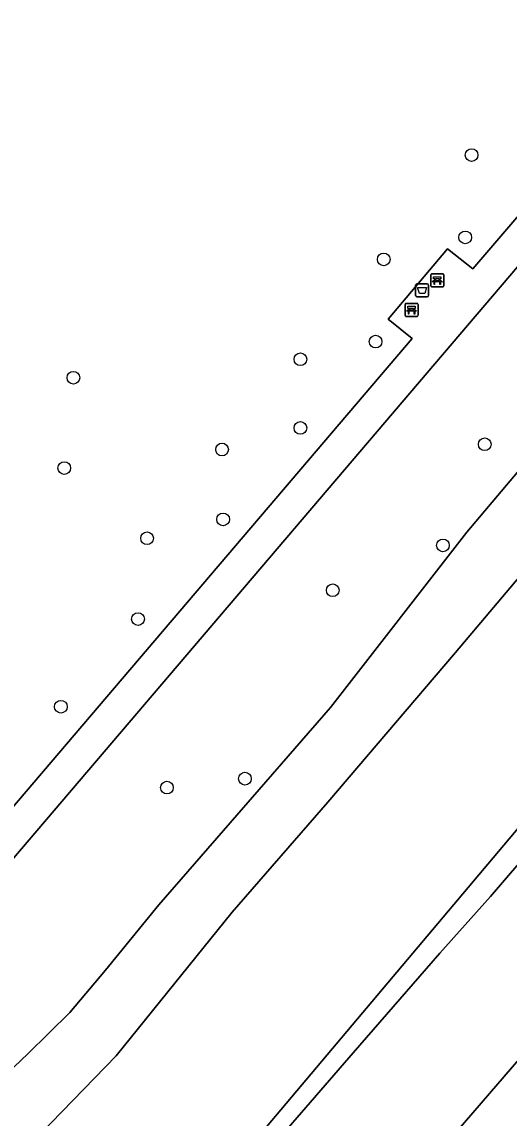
# Model space of a CAD drawing. Extents: x 161477 to 163040, y 383680 to 384871.
# Drawn here: x 161675.2 to 161712.6, y 384379.6 to 384463.8 of the extents above; entities that cross this region are included whole.
import ezdxf

# ---------------------------------------------------------------- set-up
doc = ezdxf.new("R2010")
doc.units = 0
for name, color, linetype in [('IMGEO_Afvalbak', 7, 'Continuous'), ('IMGEO_Bank', 7, 'Continuous'), ('IMGEO_Boom', 7, 'Continuous'), ('IMGEO_Fietspad_gesloten', 7, 'Continuous'), ('IMGEO_Groenvoorziening', 7, 'Continuous'), ('IMGEO_Oever', 7, 'Continuous'), ('IMGEO_Voetpad_open', 7, 'Continuous'), ('IMGEO_Waterloop', 7, 'Continuous')]:
    doc.layers.add(name, color=color, linetype=linetype)

msp = doc.modelspace()

# ---------------------------------------------------------------- linework, layer by layer
at = {"layer": 'IMGEO_Afvalbak'}
for p, q in [((161705.465, 384442.8), (161705.465, 384443.6)), ((161705.465, 384443.6), (161705.465, 384442.8)), ((161705.565, 384443.7), (161706.355, 384443.7)), ((161706.355, 384443.7), (161705.565, 384443.7)), ((161706.455, 384443.6), (161706.455, 384442.8)), ((161706.455, 384442.8), (161706.455, 384443.6)), ((161706.355, 384442.7), (161705.565, 384442.7)), ((161705.565, 384442.7), (161706.355, 384442.7))]:
    msp.add_line(p, q, dxfattribs=at)
msp.add_lwpolyline([(161705.608, 384443.414), (161706.312, 384443.414), (161706.163, 384442.944), (161705.757, 384442.944), (161705.608, 384443.414)], dxfattribs=at)
for centre, start, end in [((161705.565, 384443.6), 90, 180), ((161705.565, 384443.6), 90, 180), ((161706.355, 384443.6), 0, 90), ((161706.355, 384443.6), 360, 90), ((161705.565, 384442.8), 180, 270), ((161705.565, 384442.8), 180, 270), ((161706.355, 384442.8), 270, 0), ((161706.355, 384442.8), 270, 0)]:
    msp.add_arc(centre, 0.1, start, end, dxfattribs=at)
at = {"layer": 'IMGEO_Bank'}
for p, q in [((161706.63, 384443.535), (161706.63, 384444.376)), ((161706.63, 384444.376), (161706.63, 384443.535)), ((161706.705, 384444.46), (161707.546, 384444.46)), ((161707.546, 384444.46), (161706.705, 384444.46)), ((161707.63, 384444.385), (161707.63, 384443.544)), ((161707.63, 384443.544), (161707.63, 384444.385)), ((161707.555, 384443.46), (161706.714, 384443.46)), ((161706.714, 384443.46), (161707.555, 384443.46)), ((161707.327, 384443.858), (161706.934, 384443.858)), ((161706.939, 384443.966), (161706.939, 384444.072)), ((161706.983, 384444.072), (161706.983, 384443.966)), ((161707.271, 384444.078), (161706.989, 384444.078)), ((161706.989, 384443.96), (161707.271, 384443.96)), ((161707.277, 384443.966), (161707.277, 384444.072)), ((161707.321, 384444.072), (161707.321, 384443.966)), ((161704.65, 384441.265), (161704.65, 384442.106)), ((161704.65, 384442.106), (161704.65, 384441.265)), ((161704.725, 384442.19), (161705.566, 384442.19)), ((161705.566, 384442.19), (161704.725, 384442.19)), ((161704.959, 384441.696), (161704.959, 384441.802)), ((161705.003, 384441.802), (161705.003, 384441.696)), ((161705.291, 384441.808), (161705.009, 384441.808)), ((161705.297, 384441.696), (161705.297, 384441.802)), ((161705.341, 384441.802), (161705.341, 384441.696)), ((161705.65, 384442.115), (161705.65, 384441.274)), ((161705.65, 384441.274), (161705.65, 384442.115)), ((161705.575, 384441.19), (161704.734, 384441.19)), ((161704.734, 384441.19), (161705.575, 384441.19)), ((161705.347, 384441.588), (161704.954, 384441.588)), ((161705.009, 384441.69), (161705.291, 384441.69))]:
    msp.add_line(p, q, dxfattribs=at)
for points in [[(161706.933, 384444.078), (161706.847, 384444.078), (161706.847, 384444.239), (161707.41, 384444.239), (161707.41, 384444.078), (161707.327, 384444.078)], [(161706.877, 384443.858), (161706.735, 384443.858), (161706.847, 384443.96), (161706.933, 384443.96)], [(161706.927, 384443.851), (161706.927, 384443.644), (161706.884, 384443.644), (161706.884, 384443.851)], [(161707.327, 384443.96), (161707.41, 384443.96), (161707.522, 384443.858), (161707.383, 384443.858)], [(161707.377, 384443.851), (161707.377, 384443.644), (161707.333, 384443.644), (161707.333, 384443.851)], [(161704.953, 384441.808), (161704.867, 384441.808), (161704.867, 384441.969), (161705.43, 384441.969), (161705.43, 384441.808), (161705.347, 384441.808)], [(161704.897, 384441.588), (161704.755, 384441.588), (161704.867, 384441.69), (161704.953, 384441.69)], [(161704.947, 384441.581), (161704.947, 384441.374), (161704.904, 384441.374), (161704.904, 384441.581)], [(161705.347, 384441.69), (161705.43, 384441.69), (161705.542, 384441.588), (161705.403, 384441.588)], [(161705.397, 384441.581), (161705.397, 384441.374), (161705.353, 384441.374), (161705.353, 384441.581)]]:
    msp.add_lwpolyline(points, dxfattribs=at)
for centre, radius, start, end in [((161706.708, 384444.382), 0.0779, 92.4484, 184.28452), ((161706.708, 384444.382), 0.0779, 92.4484, 184.28452), ((161707.552, 384444.382), 0.0779, 2.4484, 94.28452), ((161707.552, 384444.382), 0.0779, 2.4484, 94.28452), ((161706.708, 384443.538), 0.0779, 182.4484, 274.28452), ((161706.708, 384443.538), 0.0779, 182.4484, 274.28452), ((161706.877, 384443.851), 0.00671, 2.89567, 87.10433), ((161706.934, 384443.851), 0.00671, 92.89567, 177.10433), ((161706.932, 384444.071), 0.00671, 2.89567, 87.10433), ((161706.932, 384443.967), 0.00671, 272.89567, 357.10433), ((161706.989, 384444.071), 0.00671, 92.89567, 177.10433), ((161706.989, 384443.967), 0.00671, 182.89567, 267.10433), ((161707.271, 384444.071), 0.00671, 2.89567, 87.10433), ((161707.271, 384443.967), 0.00671, 272.89567, 357.10433), ((161707.328, 384444.071), 0.00671, 92.89567, 177.10433), ((161707.328, 384443.967), 0.00671, 182.89567, 267.10433), ((161707.326, 384443.851), 0.00671, 2.89567, 87.10433), ((161707.383, 384443.851), 0.00671, 92.89567, 177.10433), ((161707.552, 384443.538), 0.0779, 272.4484, 4.28452), ((161707.552, 384443.538), 0.0779, 272.4484, 4.28452), ((161704.728, 384442.112), 0.0779, 92.4484, 184.28452), ((161704.728, 384442.112), 0.0779, 92.4484, 184.28452), ((161704.952, 384441.801), 0.00671, 2.89567, 87.10433), ((161705.009, 384441.801), 0.00671, 92.89567, 177.10433), ((161705.291, 384441.801), 0.00671, 2.89567, 87.10433), ((161705.348, 384441.801), 0.00671, 92.89567, 177.10433), ((161705.572, 384442.112), 0.0779, 2.4484, 94.28452), ((161705.572, 384442.112), 0.0779, 2.4484, 94.28452), ((161704.728, 384441.268), 0.0779, 182.4484, 274.28452), ((161704.728, 384441.268), 0.0779, 182.4484, 274.28452), ((161704.897, 384441.581), 0.00671, 2.89567, 87.10433), ((161704.954, 384441.581), 0.00671, 92.89567, 177.10433), ((161704.952, 384441.697), 0.00671, 272.89567, 357.10433), ((161705.009, 384441.697), 0.00671, 182.89567, 267.10433), ((161705.291, 384441.697), 0.00671, 272.89567, 357.10433), ((161705.348, 384441.697), 0.00671, 182.89567, 267.10433), ((161705.346, 384441.581), 0.00671, 2.89567, 87.10433), ((161705.403, 384441.581), 0.00671, 92.89567, 177.10433), ((161705.572, 384441.268), 0.0779, 272.4484, 4.28452), ((161705.572, 384441.268), 0.0779, 272.4484, 4.28452)]:
    msp.add_arc(centre, radius, start, end, dxfattribs=at)
at = {"layer": 'IMGEO_Boom'}
for centre in [(161709.769, 384453.585), (161709.274, 384447.261), (161703.015, 384445.573), (161702.384, 384439.254), (161696.611, 384437.901), (161679.155, 384436.477), (161696.606, 384432.622), (161710.782, 384431.364), (161690.587, 384430.961), (161678.449, 384429.534), (161690.666, 384425.587), (161684.817, 384424.142), (161707.564, 384423.59), (161699.094, 384420.147), (161684.121, 384417.931), (161678.19, 384411.19), (161692.344, 384405.666), (161686.343, 384404.984)]:
    msp.add_circle(centre, 0.489, dxfattribs=at)
at = {"layer": 'IMGEO_Fietspad_gesloten'}
msp.add_lwpolyline([(161768.305, 384448.665), (161762.835, 384441.915), (161733.957, 384407.901), (161700.869, 384369.551), (161697.65, 384365.781), (161695.496, 384363.068)], dxfattribs=at)
at = {"layer": 'IMGEO_Groenvoorziening'}
for points in [[(161655.123, 384380.786), (161705.198, 384439.501), (161703.363, 384440.983), (161707.91, 384446.382), (161709.855, 384444.859), (161729.976, 384468.339), (161744.705, 384485.735), (161723.453, 384503.883), (161709.781, 384515.739), (161680.014, 384540.993), (161676.741, 384543.785), (161660.175, 384511.161), (161637.594, 384466.689), (161619.35, 384430.848), (161600.945, 384394.608), (161593.687, 384380.342), (161587.084, 384366.964)], [(161667.9, 384376.744), (161671.398, 384380.51), (161675.659, 384384.514), (161678.876, 384387.687), (161681.616, 384390.954), (161685.716, 384395.967), (161698.907, 384411.127), (161709.389, 384424.616), (161723.708, 384441.539), (161746.652, 384468.552), (161755.179, 384477.753), (161757.373, 384480.635), (161758.436, 384482.076), (161759.688, 384484.154), (161752.168, 384490.621), (161657.242, 384379.29)], [(161769.322, 384465.243), (161766.4, 384461.723), (161760.438, 384454.905), (161757.189, 384450.741), (161753.861, 384446.783), (161747.328, 384438.912), (161741.324, 384431.934), (161736.014, 384425.332), (161734.341, 384422.38), (161733.219, 384421.171), (161731.312, 384419.91), (161727.985, 384415.885), (161722.063, 384409.496), (161719.312, 384405.812), (161714.632, 384400.581), (161711.225, 384396.617), (161707.333, 384392.252), (161700.653, 384384.59), (161694.878, 384377.918)], [(161695.496, 384363.068), (161697.65, 384365.781), (161700.869, 384369.551), (161733.957, 384407.901), (161762.835, 384441.915)]]:
    msp.add_lwpolyline(points, dxfattribs=at)
at = {"layer": 'IMGEO_Oever'}
for points in [[(161694.878, 384377.918), (161700.653, 384384.59), (161707.333, 384392.252), (161711.225, 384396.617), (161714.632, 384400.581), (161719.312, 384405.812), (161722.063, 384409.496), (161727.985, 384415.885), (161731.312, 384419.91), (161733.219, 384421.171), (161734.341, 384422.38), (161736.014, 384425.332), (161741.324, 384431.934), (161747.328, 384438.912), (161753.861, 384446.783), (161757.189, 384450.741), (161760.438, 384454.905), (161766.4, 384461.723), (161769.322, 384465.243), (161774.418, 384471.489), (161774.564, 384471.668), (161772.606, 384473.263), (161753.407, 384449.382), (161679.606, 384361.828)], [(161746.652, 384468.552), (161723.708, 384441.539), (161709.389, 384424.616), (161698.907, 384411.127), (161685.716, 384395.967), (161681.616, 384390.954), (161678.876, 384387.687), (161675.659, 384384.514), (161671.398, 384380.51)], [(161674.105, 384375.792), (161682.454, 384384.357), (161691.37, 384395.397), (161698.725, 384403.87), (161708.536, 384415.373), (161722.162, 384431.488), (161733.957, 384444.155), (161741.305, 384453.098), (161746.503, 384459.7), (161749.306, 384462.492), (161751.566, 384465.016)]]:
    msp.add_lwpolyline(points, dxfattribs=at)
at = {"layer": 'IMGEO_Voetpad_open'}
for points in [[(161752.168, 384490.621), (161751.443, 384491.214), (161749.503, 384491.311), (161749.434, 384491.319), (161746.134, 384487.423), (161744.854, 384485.911), (161744.705, 384485.735), (161729.976, 384468.339), (161709.855, 384444.859), (161707.91, 384446.382), (161703.363, 384440.983), (161705.198, 384439.501), (161655.123, 384380.786)], [(161656.032, 384377.853), (161666.324, 384369.169), (161667.367, 384370.485), (161657.074, 384379.09), (161657.242, 384379.29), (161752.168, 384490.621)]]:
    msp.add_lwpolyline(points, dxfattribs=at)
at = {"layer": 'IMGEO_Waterloop'}
for points in [[(161679.606, 384361.828), (161753.407, 384449.382), (161772.606, 384473.263), (161772.628, 384473.287), (161772.773, 384473.448), (161774.309, 384475.155), (161780.082, 384482.082), (161781.477, 384483.792), (161781.557, 384483.89), (161781.635, 384483.985), (161783.17, 384486.422), (161786.561, 384490.31), (161797.547, 384503.1), (161803.238, 384509.781), (161806.918, 384513.755), (161810.166, 384516.763), (161813.976, 384520.176), (161818.86, 384524.022), (161823.399, 384527.34), (161829.309, 384531.883), (161842.655, 384540.617), (161851.518, 384546.653)], [(161751.566, 384465.016), (161749.306, 384462.492), (161746.503, 384459.7), (161741.305, 384453.098), (161733.957, 384444.155), (161722.162, 384431.488), (161708.536, 384415.373), (161698.725, 384403.87), (161691.37, 384395.397), (161682.454, 384384.357), (161674.105, 384375.792)]]:
    msp.add_lwpolyline(points, dxfattribs=at)

doc.saveas('drawing.dxf')
